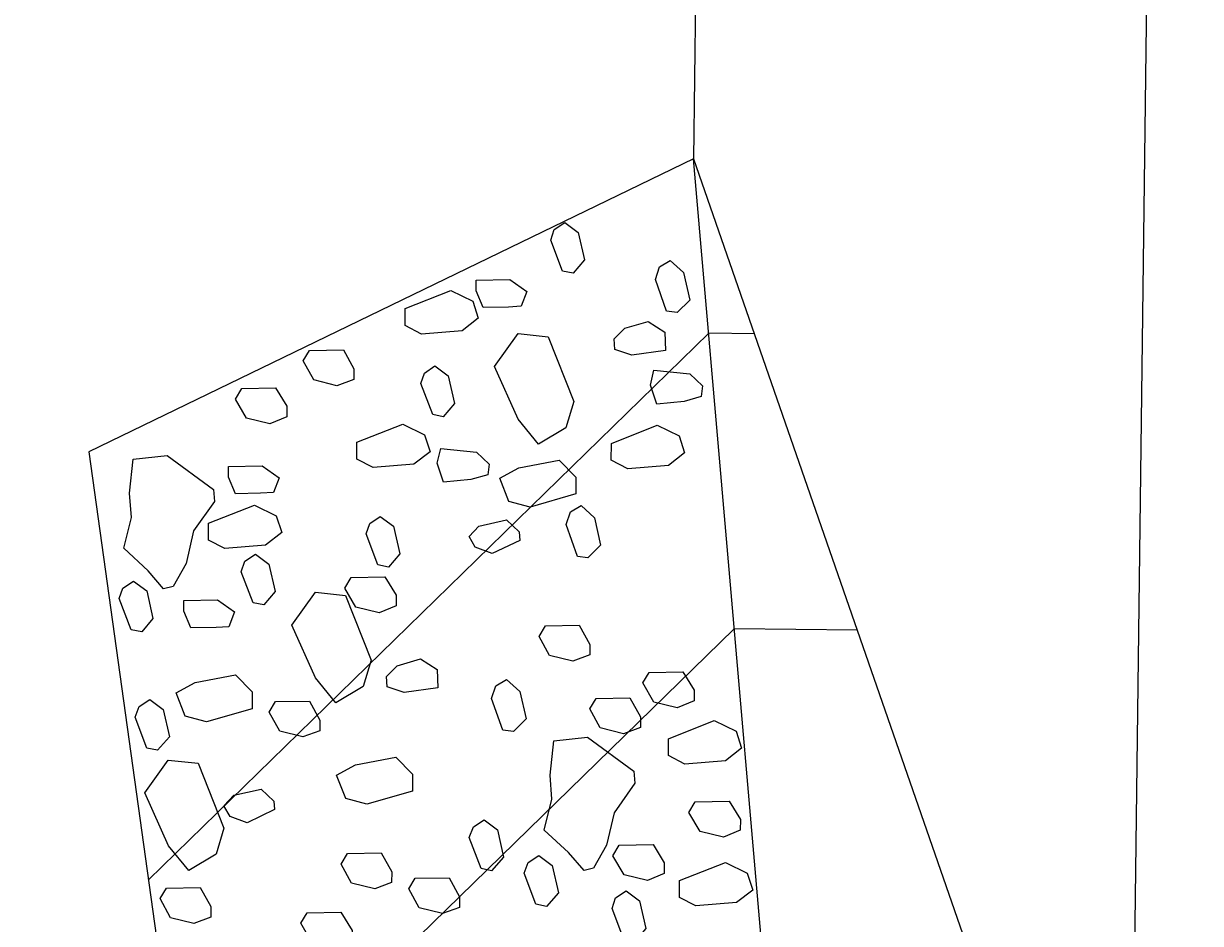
# Model space of a CAD drawing. Extents: x 2384780 to 2405432, y 547869 to 573706.
# Drawn here: x 2395700.19 to 2395731.51, y 555094.84 to 555118.79 of the extents above; entities that cross this region are included whole.
import ezdxf

# ---------------------------------------------------------------- set-up
doc = ezdxf.new("R2010")
doc.units = 0
doc.layers.add('Old_Level_10', color=7, linetype='Continuous')
doc.layers.add('Old_Level_63', color=7, linetype='Continuous')

msp = doc.modelspace()

# ---------------------------------------------------------------- linework, layer by layer
at = {"layer": 'Old_Level_10'}
for p, q in [((2395724.964, 555664.988), (2395718.022, 555115.189)), ((2395736.544, 555631.658), (2395729.602, 555081.859)), ((2395718.022, 555115.189), (2395701.922, 555107.392)), ((2395718.022, 555115.189), (2395752.762, 555015.2)), ((2395730.988, 554965.471), (2395718.022, 555115.189)), ((2395718.424, 555110.547), (2395703.51, 555096.005)), ((2395719.64, 555110.532), (2395718.424, 555110.547)), ((2395701.922, 555107.392), (2395721.693, 554965.588)), ((2395719.105, 555102.687), (2395704.556, 555088.502)), ((2395722.38, 555102.645), (2395719.105, 555102.687))]:
    msp.add_line(p, q, dxfattribs=at)
for points in [[(2395714.597, 555113.495), (2395714.952, 555113.23), (2395715.118, 555112.499), (2395714.817, 555112.144), (2395714.536, 555112.201), (2395714.219, 555113.027), (2395714.314, 555113.307), (2395714.597, 555113.495)], [(2395717.399, 555112.484), (2395717.754, 555112.164), (2395717.92, 555111.432), (2395717.581, 555111.096), (2395717.3, 555111.134), (2395717.004, 555111.979), (2395717.117, 555112.316), (2395717.399, 555112.484)], [(2395713.43, 555111.264), (2395713.093, 555111.245), (2395712.418, 555111.23), (2395712.232, 555111.68), (2395712.232, 555111.962), (2395713.133, 555111.977), (2395713.582, 555111.657), (2395713.43, 555111.264)], [(2395712.291, 555110.951), (2395711.858, 555110.615), (2395710.776, 555110.527), (2395710.34, 555110.752), (2395710.342, 555111.202), (2395711.562, 555111.685), (2395712.143, 555111.402), (2395712.291, 555110.951)], [(2395715.906, 555110.398), (2395716.188, 555110.679), (2395716.808, 555110.864), (2395717.256, 555110.581), (2395717.274, 555110.093), (2395716.373, 555109.965), (2395715.924, 555110.117), (2395715.906, 555110.398)], [(2395713.891, 555107.6), (2395713.354, 555108.261), (2395712.721, 555109.667), (2395713.348, 555110.541), (2395714.149, 555110.453), (2395714.832, 555108.732), (2395714.621, 555108.031), (2395713.891, 555107.6)], [(2395708.977, 555109.318), (2395708.527, 555109.151), (2395707.908, 555109.304), (2395707.629, 555109.811), (2395707.798, 555110.091), (2395708.698, 555110.107), (2395708.978, 555109.6), (2395708.977, 555109.318)], [(2395711.137, 555109.677), (2395711.492, 555109.413), (2395711.658, 555108.681), (2395711.357, 555108.326), (2395711.076, 555108.384), (2395710.76, 555109.21), (2395710.855, 555109.49), (2395711.137, 555109.677)], [(2395718.22, 555108.864), (2395717.77, 555108.735), (2395717.039, 555108.662), (2395716.871, 555109.169), (2395716.966, 555109.562), (2395717.923, 555109.465), (2395718.259, 555109.145), (2395718.22, 555108.864)], [(2395707.19, 555108.323), (2395706.739, 555108.137), (2395706.121, 555108.29), (2395705.823, 555108.797), (2395705.992, 555109.078), (2395706.893, 555109.093), (2395707.191, 555108.604), (2395707.19, 555108.323)], [(2395711.008, 555107.397), (2395710.576, 555107.061), (2395709.493, 555106.972), (2395709.056, 555107.198), (2395709.058, 555107.648), (2395710.279, 555108.131), (2395710.86, 555107.848), (2395711.008, 555107.397)], [(2395717.782, 555107.367), (2395717.35, 555107.031), (2395716.267, 555106.942), (2395715.831, 555107.168), (2395715.833, 555107.618), (2395717.053, 555108.101), (2395717.634, 555107.818), (2395717.782, 555107.367)], [(2395704.005, 555107.297), (2395705.239, 555106.393), (2395705.266, 555106.07), (2395704.71, 555105.287), (2395704.51, 555104.422), (2395704.166, 555103.809), (2395703.911, 555103.746), (2395703.499, 555104.228), (2395702.852, 555104.826), (2395703.059, 555105.643), (2395703.006, 555106.289), (2395703.107, 555107.197), (2395704.005, 555107.297)], [(2395712.544, 555106.785), (2395712.093, 555106.656), (2395711.362, 555106.584), (2395711.195, 555107.091), (2395711.289, 555107.484), (2395712.246, 555107.387), (2395712.582, 555107.067), (2395712.544, 555106.785)], [(2395706.835, 555106.307), (2395706.497, 555106.289), (2395705.823, 555106.273), (2395705.637, 555106.723), (2395705.637, 555107.005), (2395706.538, 555107.02), (2395706.987, 555106.699), (2395706.835, 555106.307)], [(2395712.864, 555106.692), (2395713.371, 555106.971), (2395714.44, 555107.175), (2395714.889, 555106.723), (2395714.887, 555106.272), (2395713.667, 555105.922), (2395713.106, 555106.073), (2395712.864, 555106.692)], [(2395707.059, 555105.243), (2395706.626, 555104.907), (2395705.543, 555104.818), (2395705.107, 555105.043), (2395705.109, 555105.493), (2395706.33, 555105.976), (2395706.91, 555105.693), (2395707.059, 555105.243)], [(2395715.025, 555105.961), (2395715.38, 555105.641), (2395715.547, 555104.908), (2395715.208, 555104.572), (2395714.927, 555104.611), (2395714.63, 555105.456), (2395714.744, 555105.792), (2395715.025, 555105.961)], [(2395709.681, 555105.675), (2395710.036, 555105.411), (2395710.202, 555104.679), (2395709.9, 555104.324), (2395709.62, 555104.382), (2395709.303, 555105.208), (2395709.399, 555105.488), (2395709.681, 555105.675)], [(2395712.043, 555105.137), (2395712.306, 555105.417), (2395713.038, 555105.583), (2395713.374, 555105.263), (2395713.393, 555105.037), (2395712.659, 555104.684), (2395712.21, 555104.855), (2395712.043, 555105.137)], [(2395706.359, 555104.671), (2395706.714, 555104.407), (2395706.88, 555103.675), (2395706.579, 555103.32), (2395706.297, 555103.378), (2395705.982, 555104.204), (2395706.077, 555104.484), (2395706.359, 555104.671)], [(2395703.11, 555103.954), (2395703.465, 555103.691), (2395703.631, 555102.959), (2395703.33, 555102.603), (2395703.049, 555102.661), (2395702.734, 555103.487), (2395702.828, 555103.767), (2395703.11, 555103.954)], [(2395710.102, 555103.295), (2395709.651, 555103.109), (2395709.033, 555103.262), (2395708.735, 555103.769), (2395708.905, 555104.05), (2395709.806, 555104.064), (2395710.104, 555103.576), (2395710.102, 555103.295)], [(2395708.497, 555100.717), (2395707.959, 555101.378), (2395707.326, 555102.785), (2395707.954, 555103.659), (2395708.755, 555103.57), (2395709.438, 555101.85), (2395709.226, 555101.149), (2395708.497, 555100.717)], [(2395705.648, 555102.74), (2395705.31, 555102.723), (2395704.635, 555102.707), (2395704.449, 555103.157), (2395704.451, 555103.439), (2395705.351, 555103.454), (2395705.8, 555103.133), (2395705.648, 555102.74)], [(2395715.256, 555101.988), (2395714.806, 555101.821), (2395714.187, 555101.974), (2395713.908, 555102.481), (2395714.077, 555102.762), (2395714.978, 555102.777), (2395715.257, 555102.27), (2395715.256, 555101.988)], [(2395709.848, 555101.417), (2395710.13, 555101.698), (2395710.75, 555101.883), (2395711.198, 555101.6), (2395711.216, 555101.112), (2395710.315, 555100.985), (2395709.866, 555101.136), (2395709.848, 555101.417)], [(2395704.249, 555100.977), (2395704.757, 555101.257), (2395705.826, 555101.46), (2395706.275, 555101.008), (2395706.273, 555100.557), (2395705.053, 555100.207), (2395704.491, 555100.358), (2395704.249, 555100.977)], [(2395713.041, 555101.337), (2395713.397, 555101.018), (2395713.563, 555100.285), (2395713.224, 555099.949), (2395712.943, 555099.988), (2395712.646, 555100.832), (2395712.76, 555101.169), (2395713.041, 555101.337)], [(2395718.034, 555100.769), (2395717.583, 555100.584), (2395716.965, 555100.736), (2395716.667, 555101.243), (2395716.837, 555101.524), (2395717.737, 555101.539), (2395718.035, 555101.05), (2395718.034, 555100.769)], [(2395703.549, 555100.804), (2395703.905, 555100.539), (2395704.071, 555099.808), (2395703.751, 555099.453), (2395703.47, 555099.51), (2395703.154, 555100.337), (2395703.267, 555100.618), (2395703.549, 555100.804)], [(2395708.075, 555099.973), (2395707.624, 555099.806), (2395707.006, 555099.958), (2395706.727, 555100.465), (2395706.896, 555100.746), (2395707.796, 555100.762), (2395708.076, 555100.255), (2395708.075, 555099.973)], [(2395716.604, 555100.061), (2395716.154, 555099.894), (2395715.535, 555100.047), (2395715.256, 555100.554), (2395715.425, 555100.834), (2395716.326, 555100.85), (2395716.605, 555100.343), (2395716.604, 555100.061)], [(2395719.3, 555099.51), (2395718.868, 555099.174), (2395717.785, 555099.085), (2395717.349, 555099.311), (2395717.351, 555099.76), (2395718.572, 555100.243), (2395719.152, 555099.961), (2395719.3, 555099.51)], [(2395715.197, 555099.802), (2395716.432, 555098.898), (2395716.458, 555098.575), (2395715.903, 555097.792), (2395715.703, 555096.927), (2395715.359, 555096.314), (2395715.104, 555096.251), (2395714.691, 555096.733), (2395714.044, 555097.331), (2395714.252, 555098.148), (2395714.199, 555098.794), (2395714.3, 555099.702), (2395715.197, 555099.802)], [(2395704.581, 555096.252), (2395704.042, 555096.913), (2395703.41, 555098.319), (2395704.038, 555099.193), (2395704.837, 555099.105), (2395705.521, 555097.384), (2395705.31, 555096.684), (2395704.581, 555096.252)], [(2395708.518, 555098.787), (2395709.025, 555099.066), (2395710.094, 555099.269), (2395710.543, 555098.818), (2395710.541, 555098.367), (2395709.322, 555098.016), (2395708.76, 555098.167), (2395708.518, 555098.787)], [(2395705.518, 555097.974), (2395705.781, 555098.255), (2395706.513, 555098.421), (2395706.849, 555098.101), (2395706.868, 555097.875), (2395706.134, 555097.522), (2395705.685, 555097.692), (2395705.518, 555097.974)], [(2395719.265, 555097.324), (2395718.814, 555097.139), (2395718.196, 555097.292), (2395717.898, 555097.799), (2395718.067, 555098.08), (2395718.968, 555098.095), (2395719.266, 555097.606), (2395719.265, 555097.324)], [(2395712.443, 555097.6), (2395712.799, 555097.336), (2395712.965, 555096.604), (2395712.645, 555096.249), (2395712.363, 555096.306), (2395712.048, 555097.133), (2395712.161, 555097.414), (2395712.443, 555097.6)], [(2395717.241, 555096.174), (2395716.79, 555095.989), (2395716.172, 555096.141), (2395715.874, 555096.648), (2395716.044, 555096.929), (2395716.944, 555096.944), (2395717.242, 555096.456), (2395717.241, 555096.174)], [(2395709.984, 555095.932), (2395709.534, 555095.765), (2395708.915, 555095.917), (2395708.636, 555096.424), (2395708.805, 555096.705), (2395709.706, 555096.721), (2395709.985, 555096.214), (2395709.984, 555095.932)], [(2395713.902, 555096.65), (2395714.257, 555096.386), (2395714.423, 555095.655), (2395714.103, 555095.3), (2395713.822, 555095.357), (2395713.507, 555096.184), (2395713.62, 555096.464), (2395713.902, 555096.65)], [(2395719.596, 555095.734), (2395719.164, 555095.398), (2395718.081, 555095.309), (2395717.644, 555095.535), (2395717.646, 555095.985), (2395718.867, 555096.468), (2395719.448, 555096.185), (2395719.596, 555095.734)], [(2395711.789, 555095.272), (2395711.339, 555095.105), (2395710.72, 555095.258), (2395710.441, 555095.765), (2395710.61, 555096.046), (2395711.511, 555096.061), (2395711.791, 555095.554), (2395711.789, 555095.272)], [(2395705.169, 555095.013), (2395704.719, 555094.846), (2395704.101, 555094.998), (2395703.821, 555095.505), (2395703.99, 555095.786), (2395704.891, 555095.802), (2395705.171, 555095.295), (2395705.169, 555095.013)], [(2395716.228, 555095.709), (2395716.583, 555095.445), (2395716.749, 555094.713), (2395716.448, 555094.358), (2395716.167, 555094.416), (2395715.851, 555095.242), (2395715.946, 555095.522), (2395716.228, 555095.709)], [(2395708.932, 555094.375), (2395708.481, 555094.189), (2395707.863, 555094.342), (2395707.565, 555094.849), (2395707.735, 555095.13), (2395708.635, 555095.144), (2395708.934, 555094.656), (2395708.932, 555094.375)]]:
    msp.add_lwpolyline(points, dxfattribs=at)
at = {"layer": 'Old_Level_63'}
msp.add_ellipse((2395755.961, 555348.133), major_axis=(22.111, 449.922), ratio=0.519952, dxfattribs=at)

doc.saveas('drawing.dxf')
